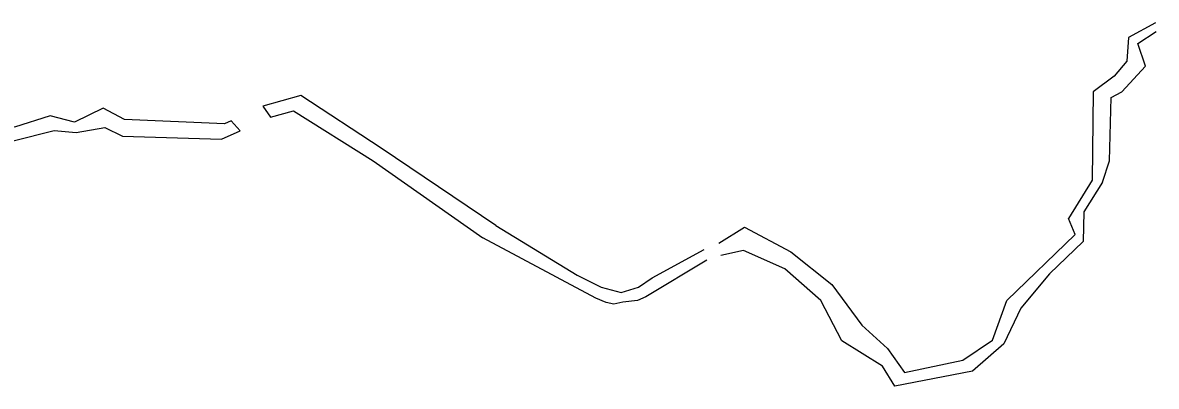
# Model space of a CAD drawing. Extents: x -794191 to -788944, y -1117087 to -1105044.
# Drawn here: x -792322.7 to -792056.7, y -1110541.6 to -1110456.3 of the extents above; entities that cross this region are included whole.
import ezdxf

# ---------------------------------------------------------------- set-up
doc = ezdxf.new("R2010")
doc.units = 0
doc.layers.add('Vodstvo', color=7, linetype='Continuous')

msp = doc.modelspace()

# ---------------------------------------------------------------- linework, layer by layer
at = {"layer": 'Vodstvo'}
for p, q in [((-792056.93, -1110456.33), (-792063.21, -1110459.81)), ((-792061.03, -1110461.22), (-792056.71, -1110458.37)), ((-792063.21, -1110459.81), (-792063.63, -1110465.33)), ((-792059.23, -1110466.55), (-792061.03, -1110461.22)), ((-792063.63, -1110465.33), (-792066.61, -1110468.9)), ((-792064.83, -1110472.52), (-792059.23, -1110466.55)), ((-792066.61, -1110468.9), (-792071.51, -1110472.53)), ((-792257.4, -1110473.37), (-792266.34, -1110475.93)), ((-792071.51, -1110472.53), (-792071.73, -1110493.25)), ((-792067.73, -1110488.76), (-792067.34, -1110473.85)), ((-792067.34, -1110473.85), (-792064.83, -1110472.52)), ((-792275.37, -1110480.03), (-792298.85, -1110479.02)), ((-792273.8, -1110479.32), (-792275.37, -1110480.03)), ((-792324.94, -1110484.02), (-792315.35, -1110481.58)), ((-792315.35, -1110481.58), (-792310.15, -1110482.05)), ((-792310.15, -1110482.05), (-792303.45, -1110480.9)), ((-792303.45, -1110480.9), (-792299.29, -1110482.95)), ((-792299.29, -1110482.95), (-792276.09, -1110483.66)), ((-792069.37, -1110493.7), (-792067.73, -1110488.76)), ((-792071.73, -1110493.25), (-792077.32, -1110502.25))]:
    msp.add_line(p, q, dxfattribs=at)
for points in [[(-792211.7, -1110503.87), (-792238.58, -1110485.74), (-792257.4, -1110473.37)], [(-792298.85, -1110479.02), (-792303.8, -1110476.41), (-792310.54, -1110479.68), (-792316.22, -1110478.19), (-792324.59, -1110480.84), (-792326.61, -1110479.72)], [(-792266.34, -1110475.93), (-792264.56, -1110478.51), (-792259.16, -1110476.98)], [(-792259.16, -1110476.98), (-792240.46, -1110488.69), (-792214.73, -1110506.78)], [(-792276.09, -1110483.66), (-792271.65, -1110481.72), (-792273.8, -1110479.32)], [(-792069.37, -1110493.7), (-792073.71, -1110500.68), (-792073.84, -1110507.62), (-792081.81, -1110515.26), (-792088.52, -1110523.3), (-792092.46, -1110531.62), (-792099.86, -1110538.08), (-792118.07, -1110541.6), (-792120.93, -1110536.91), (-792130.53, -1110530.95), (-792135.43, -1110521.44), (-792143.9, -1110514.07), (-792153.6, -1110509.74), (-792158.92, -1110510.96)], [(-792211.7, -1110503.87), (-792192.61, -1110515.51), (-792186.97, -1110518.32)], [(-792159.34, -1110508.07), (-792153.33, -1110504.29), (-792142.45, -1110510.03), (-792132.84, -1110517.74), (-792125.78, -1110527.29), (-792119.82, -1110532.7), (-792115.76, -1110538.36), (-792102.09, -1110535.5), (-792095.15, -1110530.75), (-792091.82, -1110521.5), (-792075.74, -1110506.01), (-792077.32, -1110502.25)], [(-792185.82, -1110521.95), (-792188.25, -1110520.91), (-792214.73, -1110506.78)], [(-792186.97, -1110518.32), (-792182.31, -1110519.63), (-792178.2, -1110518.32), (-792174.99, -1110516.17), (-792162.78, -1110509.51)], [(-792162.17, -1110512.05), (-792176.51, -1110520.65), (-792178.44, -1110521.47), (-792181.92, -1110521.88), (-792184.01, -1110522.34), (-792185.82, -1110521.95)]]:
    msp.add_lwpolyline(points, dxfattribs=at)

doc.saveas('drawing.dxf')
